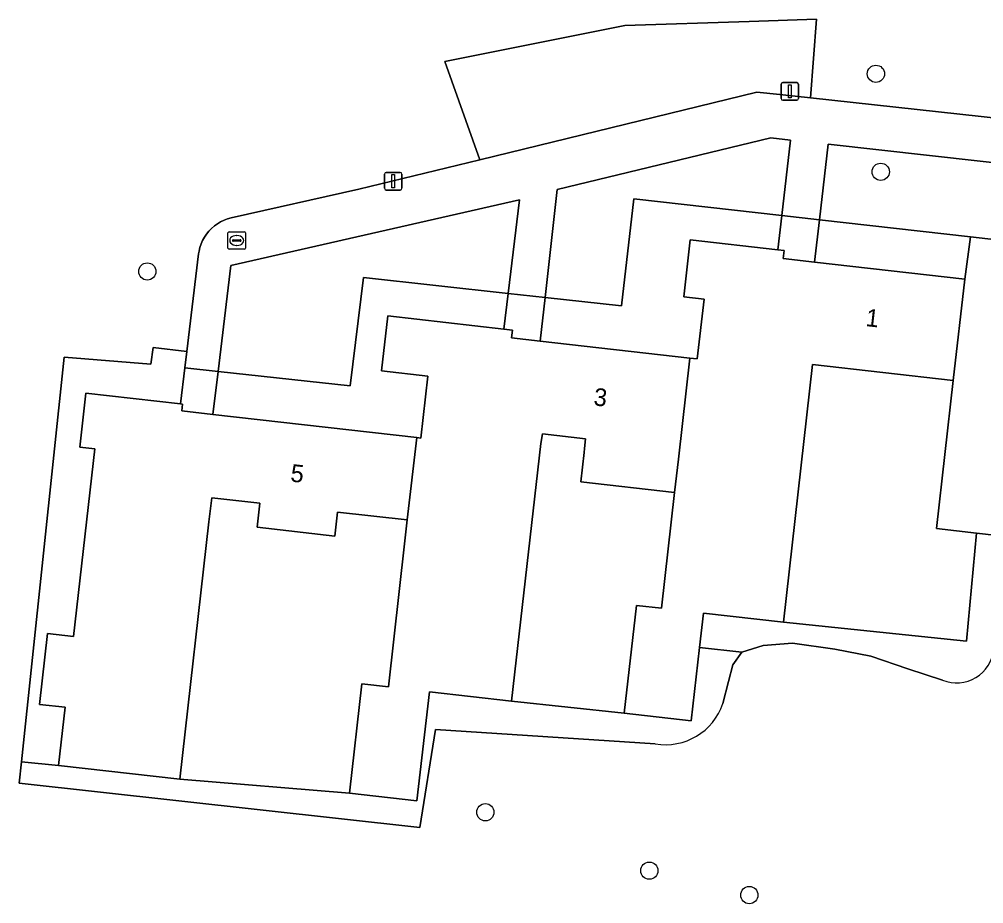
# Model space of a CAD drawing. Extents: x 162184 to 163154, y 385507 to 386516.
# Drawn here: x 162242.4 to 162297.1, y 385903.2 to 385953.4 of the extents above; entities that cross this region are included whole.
import ezdxf

# ---------------------------------------------------------------- set-up
doc = ezdxf.new("R2010")
doc.units = 0
for name, color, linetype in [('IMGEO_Boom', 7, 'Continuous'), ('IMGEO_Brandkraan', 7, 'Continuous'), ('IMGEO_Erf', 7, 'Continuous'), ('IMGEO_Groenvoorziening', 7, 'Continuous'), ('IMGEO_Lichtmast', 7, 'Continuous'), ('IMGEO_Pand', 7, 'Continuous'), ('IMGEO_Pand_nummerreeks', 7, 'Continuous'), ('IMGEO_Voetpad_open', 7, 'Continuous')]:
    doc.layers.add(name, color=color, linetype=linetype)

msp = doc.modelspace()

# ---------------------------------------------------------------- linework, layer by layer
at = {"layer": 'IMGEO_Boom'}
for centre in [(162290.997, 385950.271), (162291.271, 385944.713), (162249.662, 385939.062), (162268.841, 385908.395), (162278.144, 385905.08), (162283.814, 385903.697)]:
    msp.add_circle(centre, 0.489, dxfattribs=at)
at = {"layer": 'IMGEO_Brandkraan'}
for p, q in [((162254.237, 385940.392), (162254.237, 385941.244)), ((162254.312, 385941.318), (162255.164, 385941.318)), ((162254.725, 385941.098), (162254.75, 385941.098)), ((162255.238, 385941.244), (162255.238, 385940.392)), ((162254.496, 385940.812), (162254.496, 385940.824)), ((162254.934, 385940.775), (162254.536, 385940.775)), ((162254.539, 385940.861), (162254.937, 385940.861)), ((162254.748, 385940.538), (162254.723, 385940.538)), ((162254.98, 385940.824), (162254.98, 385940.812)), ((162255.164, 385940.318), (162254.312, 385940.318))]:
    msp.add_line(p, q, dxfattribs=at)
for points in [[(162254.237, 385940.392), (162254.237, 385941.244)], [(162254.312, 385941.318), (162255.164, 385941.318)], [(162255.238, 385941.244), (162255.238, 385940.392)], [(162255.164, 385940.318), (162254.312, 385940.318)]]:
    msp.add_lwpolyline(points, dxfattribs=at)
for centre, radius, start, end in [((162254.314, 385941.242), 0.0765, 91.552, 178.448), ((162254.314, 385941.242), 0.0765, 91.552, 178.448), ((162255.162, 385941.242), 0.0765, 1.552, 88.448), ((162255.162, 385941.242), 0.0765, 1.552, 88.448), ((162254.314, 385940.394), 0.0765, 181.552, 268.448), ((162254.314, 385940.394), 0.0765, 181.552, 268.448), ((162254.536, 385940.821), 0.0403, 85.8775, 175.7526), ((162254.533, 385940.811), 0.0366, 178.938, 274.7102), ((162254.937, 385940.818), 0.043, 264.8664, 352.4533), ((162254.941, 385940.823), 0.0386, 1.7309, 96.639), ((162255.162, 385940.394), 0.0765, 271.552, 358.448), ((162255.162, 385940.394), 0.0765, 271.552, 358.448)]:
    msp.add_arc(centre, radius, start, end, dxfattribs=at)
for centre, major_axis, ratio, start_param, end_param in [((162254.724, 385940.818), (-0.387, 0.002), 0.722429, 4.712389, 7.853982), ((162254.749, 385940.818), (-0.39, 0.002), 0.717154, 1.570796, 4.712389)]:
    msp.add_ellipse(centre, major_axis=major_axis, ratio=ratio, start_param=start_param, end_param=end_param, dxfattribs=at)
at = {"layer": 'IMGEO_Erf'}
for points in [[(162277.257, 385943.183), (162276.569, 385937.108), (162272.235, 385937.583), (162271.958, 385935.117), (162280.441, 385934.154), (162280.862, 385934.106), (162281.247, 385937.494), (162280.098, 385937.624), (162280.464, 385940.848), (162285.434, 385940.284), (162285.659, 385942.232)], [(162287.788, 385941.99), (162287.508, 385939.596), (162296.04, 385938.627), (162296.364, 385941.021)], [(162261.921, 385938.714), (162261.175, 385932.57), (162253.678, 385933.392), (162253.388, 385930.95), (162264.948, 385929.638), (162265.172, 385929.613), (162265.571, 385933.129), (162262.952, 385933.426), (162263.306, 385936.544), (162269.892, 385935.797), (162270.134, 385937.813)], [(162244.629, 385911.041), (162245.003, 385914.344), (162243.552, 385914.509), (162244.008, 385918.527), (162245.47, 385918.361), (162246.679, 385929.007), (162245.832, 385929.103), (162246.18, 385932.165), (162251.551, 385931.555), (162251.797, 385933.598), (162251.909, 385934.532), (162249.987, 385934.751), (162249.862, 385933.811), (162244.949, 385934.193), (162242.529, 385911.254)], [(162296.7, 385924.228), (162294.432, 385924.485), (162295.384, 385932.873), (162287.404, 385933.778), (162285.746, 385919.171), (162296.135, 385918.103)], [(162279.574, 385926.526), (162274.249, 385927.131), (162274.437, 385928.786), (162274.464, 385929.02), (162274.526, 385929.573), (162272.084, 385929.85), (162271.981, 385929.302), (162270.323, 385914.695), (162276.717, 385914.009), (162277.412, 385920.12), (162278.829, 385919.96)], [(162264.258, 385923.608), (162264.414, 385924.972), (162260.458, 385925.421), (162260.303, 385924.057), (162255.888, 385924.558), (162256.042, 385925.922), (162253.314, 385926.232), (162253.158, 385924.868), (162251.5, 385910.261), (162261.13, 385909.481), (162261.841, 385915.671), (162263.337, 385915.499)]]:
    msp.add_lwpolyline(points, close=True, dxfattribs=at)
at = {"layer": 'IMGEO_Groenvoorziening'}
for points in [[(162278.482, 385912.272), (162266.003, 385913.088), (162265.116, 385907.522), (162242.4, 385910.036), (162242.529, 385911.254), (162244.949, 385934.193), (162249.862, 385933.811), (162249.987, 385934.751), (162251.909, 385934.532), (162252.574, 385940.053), (162252.599, 385940.212), (162252.648, 385940.419), (162252.715, 385940.622), (162252.8, 385940.818), (162252.903, 385941.006), (162253.022, 385941.183), (162253.156, 385941.35), (162253.304, 385941.503), (162253.466, 385941.643), (162253.64, 385941.768), (162253.823, 385941.877), (162254.016, 385941.969), (162254.217, 385942.043), (162254.423, 385942.099), (162261.655, 385943.724), (162268.53, 385945.383), (162266.543, 385950.978), (162276.758, 385953.007), (162283.808, 385953.237), (162287.624, 385953.362), (162287.293, 385948.899), (162305.445, 385946.92)], [(162298.011, 385922.193), (162299.009, 385922.952), (162300.039, 385923.181), (162301.055, 385923.347), (162301.395, 385923.695), (162296.7, 385924.228), (162296.135, 385918.103), (162285.746, 385919.171), (162281.216, 385919.685), (162280.994, 385917.729), (162283.394, 385917.48), (162284.595, 385917.841), (162286.256, 385917.978), (162288.664, 385917.633), (162290.709, 385917.246), (162292.811, 385916.527), (162294.784, 385915.888)], [(162294.784, 385915.888), (162292.811, 385916.527), (162290.709, 385917.246), (162288.664, 385917.633), (162286.256, 385917.978), (162284.595, 385917.841), (162283.394, 385917.48), (162282.874, 385916.757), (162282.644, 385915.812), (162282.313, 385914.557)], [(162282.313, 385914.557), (162282.644, 385915.812), (162282.874, 385916.757), (162283.394, 385917.48), (162280.994, 385917.729), (162280.522, 385913.576), (162276.717, 385914.009), (162270.323, 385914.695)], [(162270.323, 385914.695), (162265.663, 385915.224), (162264.954, 385909.041), (162261.13, 385909.481), (162251.5, 385910.261), (162244.629, 385911.041), (162242.529, 385911.254), (162242.4, 385910.036), (162265.116, 385907.522), (162266.003, 385913.088), (162278.482, 385912.272)]]:
    msp.add_lwpolyline(points, dxfattribs=at)
for points in [[(162287.624, 385953.362), (162283.808, 385953.237), (162276.758, 385953.007), (162266.543, 385950.978), (162268.53, 385945.383), (162284.243, 385949.231), (162285.54, 385949.09), (162287.293, 385948.899)], [(162277.257, 385943.183), (162285.659, 385942.232), (162286.153, 385946.511), (162285.045, 385946.635), (162272.922, 385943.708), (162272.235, 385937.583), (162276.569, 385937.108)], [(162296.364, 385941.021), (162303.254, 385940.239), (162304.896, 385940.036), (162305.369, 385944.374), (162288.289, 385946.274), (162287.788, 385941.99)], [(162270.134, 385937.813), (162270.772, 385943.124), (162254.392, 385939.394), (162253.678, 385933.392), (162261.175, 385932.57), (162261.921, 385938.714)]]:
    msp.add_lwpolyline(points, close=True, dxfattribs=at)
for centre, radius, start, end in [((162295.59, 385917.809), 2.083, 247.2373, 355.4125), ((162295.59, 385917.809), 2.083, 247.2373, 355.4125), ((162279.058, 385915.661), 3.437, 260.3557, 341.2722), ((162279.058, 385915.661), 3.437, 260.3557, 341.2722)]:
    msp.add_arc(centre, radius, start, end, dxfattribs=at)
at = {"layer": 'IMGEO_Lichtmast'}
for p, q in [((162285.716, 385949.774), (162286.506, 385949.774)), ((162286.506, 385949.774), (162285.716, 385949.774)), ((162285.616, 385948.874), (162285.616, 385949.674)), ((162285.616, 385949.674), (162285.616, 385948.874)), ((162286.606, 385949.674), (162286.606, 385948.874)), ((162286.606, 385948.874), (162286.606, 385949.674)), ((162286.506, 385948.774), (162285.716, 385948.774)), ((162285.716, 385948.774), (162286.506, 385948.774)), ((162263.12, 385943.778), (162263.12, 385944.578)), ((162263.12, 385944.578), (162263.12, 385943.778)), ((162263.22, 385944.678), (162264.01, 385944.678)), ((162264.01, 385944.678), (162263.22, 385944.678)), ((162264.11, 385944.578), (162264.11, 385943.778)), ((162264.11, 385943.778), (162264.11, 385944.578)), ((162264.01, 385943.678), (162263.22, 385943.678)), ((162263.22, 385943.678), (162264.01, 385943.678))]:
    msp.add_line(p, q, dxfattribs=at)
for points in [[(162286.036, 385949.649), (162286.186, 385949.649), (162286.186, 385948.899), (162286.036, 385948.899), (162286.036, 385949.649)], [(162263.54, 385944.553), (162263.69, 385944.553), (162263.69, 385943.803), (162263.54, 385943.803), (162263.54, 385944.553)]]:
    msp.add_lwpolyline(points, dxfattribs=at)
for centre, start, end in [((162285.716, 385949.674), 90, 180), ((162285.716, 385949.674), 90, 180), ((162286.506, 385949.674), 0, 90), ((162286.506, 385949.674), 360, 90), ((162285.716, 385948.874), 180, 270), ((162285.716, 385948.874), 180, 270), ((162286.506, 385948.874), 270, 0), ((162286.506, 385948.874), 270, 0), ((162263.22, 385944.578), 90, 180), ((162263.22, 385944.578), 90, 180), ((162264.01, 385944.578), 0, 90), ((162264.01, 385944.578), 360, 90), ((162263.22, 385943.778), 180, 270), ((162263.22, 385943.778), 180, 270), ((162264.01, 385943.778), 270, 0), ((162264.01, 385943.778), 270, 0)]:
    msp.add_arc(centre, 0.1, start, end, dxfattribs=at)
at = {"layer": 'IMGEO_Pand'}
for points in [[(162296.364, 385941.021), (162296.04, 385938.627), (162295.384, 385932.873), (162294.432, 385924.485), (162296.7, 385924.228), (162301.395, 385923.695), (162301.439, 385924.078), (162301.007, 385924.127), (162302.808, 385939.999), (162303.221, 385939.952), (162303.254, 385940.239)], [(162287.404, 385933.778), (162295.384, 385932.873), (162296.04, 385938.627), (162287.508, 385939.596), (162285.734, 385939.797), (162285.784, 385940.244), (162285.434, 385940.284), (162280.464, 385940.848), (162280.098, 385937.624), (162281.247, 385937.494), (162280.862, 385934.106), (162280.441, 385934.154), (162279.789, 385928.416), (162279.574, 385926.526), (162278.829, 385919.96), (162277.412, 385920.12), (162276.717, 385914.009), (162280.522, 385913.576), (162280.994, 385917.729), (162281.216, 385919.685), (162285.746, 385919.171)], [(162271.981, 385929.302), (162272.084, 385929.85), (162274.526, 385929.573), (162274.464, 385929.02), (162274.437, 385928.786), (162274.249, 385927.131), (162279.574, 385926.526), (162279.789, 385928.416), (162280.441, 385934.154), (162271.958, 385935.117), (162270.324, 385935.302), (162270.374, 385935.742), (162269.892, 385935.797), (162263.306, 385936.544), (162262.952, 385933.426), (162265.571, 385933.129), (162265.172, 385929.613), (162264.948, 385929.638), (162264.414, 385924.972), (162264.258, 385923.608), (162263.337, 385915.499), (162261.841, 385915.671), (162261.13, 385909.481), (162264.954, 385909.041), (162265.663, 385915.224), (162270.323, 385914.695)], [(162253.158, 385924.868), (162253.314, 385926.232), (162256.042, 385925.922), (162255.888, 385924.558), (162260.303, 385924.057), (162260.458, 385925.421), (162264.414, 385924.972), (162264.948, 385929.638), (162253.388, 385930.95), (162251.616, 385931.151), (162251.66, 385931.543), (162251.551, 385931.555), (162246.18, 385932.165), (162245.832, 385929.103), (162246.679, 385929.007), (162245.47, 385918.361), (162244.008, 385918.527), (162243.552, 385914.509), (162245.003, 385914.344), (162244.629, 385911.041), (162251.5, 385910.261)]]:
    msp.add_lwpolyline(points, close=True, dxfattribs=at)
at = {"layer": 'IMGEO_Voetpad_open'}
msp.add_lwpolyline([(162305.445, 385946.92), (162287.293, 385948.899), (162285.54, 385949.09), (162284.243, 385949.231), (162268.53, 385945.383), (162261.655, 385943.724), (162254.423, 385942.099), (162254.217, 385942.043), (162254.016, 385941.969), (162253.823, 385941.877), (162253.64, 385941.768), (162253.466, 385941.643), (162253.304, 385941.503), (162253.156, 385941.35), (162253.022, 385941.183), (162252.903, 385941.006), (162252.8, 385940.818), (162252.715, 385940.622), (162252.648, 385940.419), (162252.599, 385940.212), (162252.574, 385940.053), (162251.909, 385934.532), (162251.797, 385933.598), (162253.678, 385933.392), (162254.392, 385939.394), (162270.772, 385943.124), (162270.134, 385937.813), (162272.235, 385937.583), (162272.922, 385943.708), (162285.045, 385946.635), (162286.153, 385946.511), (162285.659, 385942.232), (162287.788, 385941.99), (162288.289, 385946.274), (162305.369, 385944.374)], dxfattribs=at)
for points in [[(162285.659, 385942.232), (162285.434, 385940.284), (162285.784, 385940.244), (162285.734, 385939.797), (162287.508, 385939.596), (162287.788, 385941.99)], [(162270.134, 385937.813), (162269.892, 385935.797), (162270.374, 385935.742), (162270.324, 385935.302), (162271.958, 385935.117), (162272.235, 385937.583)], [(162251.797, 385933.598), (162251.551, 385931.555), (162251.66, 385931.543), (162251.616, 385931.151), (162253.388, 385930.95), (162253.678, 385933.392)]]:
    msp.add_lwpolyline(points, close=True, dxfattribs=at)

# ---------------------------------------------------------------- texts
at = {"layer": 'IMGEO_Pand_nummerreeks'}
for s, rotation, p in [('1', 353.5198, (162290.382, 385935.968)), ('3', 353.5256, (162274.949, 385931.475)), ('5', 353.5256, (162257.75, 385927.153))]:
    msp.add_text(s, height=1, rotation=rotation, dxfattribs=at).set_placement(p)

doc.saveas('drawing.dxf')
